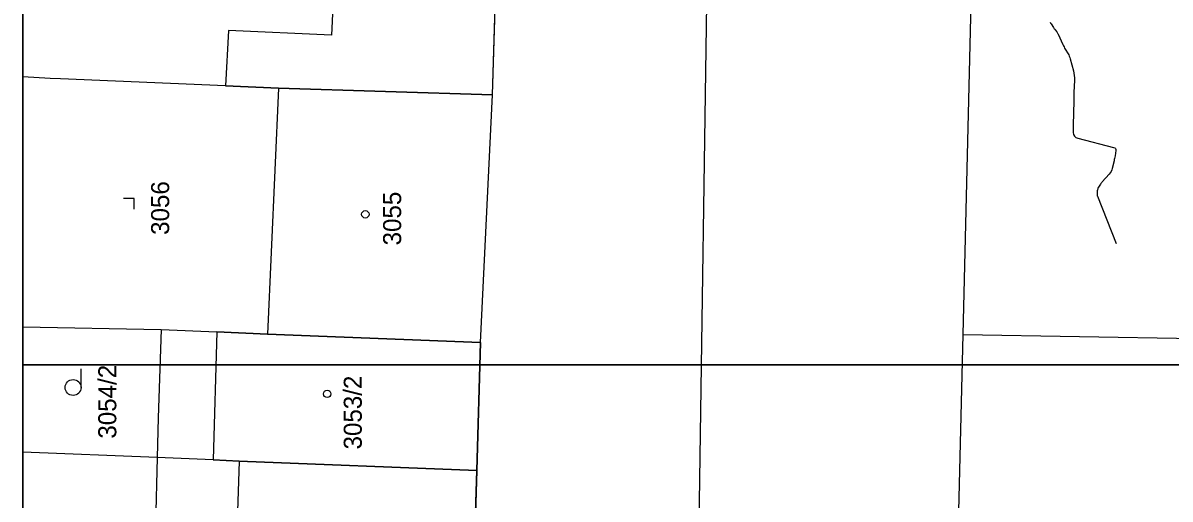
# Model space of a CAD drawing. Extents: x -534410 to -534262, y -1190162 to -1189584.
# Drawn here: x -534410.1 to -534356.1, y -1190010.8 to -1189988.4 of the extents above; entities that cross this region are included whole.
import ezdxf

# ---------------------------------------------------------------- set-up
doc = ezdxf.new("R2010")
doc.units = 0
for name, color, linetype in [('31', 7, 'Continuous'), ('_rámeček', 7, 'Continuous'), ('_rámeček_mřížka', 7, 'Continuous'), ('Hranice parcel', 7, 'Continuous'), ('Parcelní čísla', 7, 'Continuous'), ('Polygon budovy', 7, 'Continuous'), ('Značky budov', 7, 'Continuous'), ('Značky kultur', 7, 'Continuous')]:
    doc.layers.add(name, color=color, linetype=linetype)

msp = doc.modelspace()

# ---------------------------------------------------------------- linework, layer by layer
at = {"layer": '31'}
msp.add_lwpolyline([(-534361.736, -1189988.34), (-534361.716, -1189988.38), (-534361.693, -1189988.419), (-534361.578, -1189988.591), (-534361.56, -1189988.617), (-534361.541, -1189988.643), (-534361.522, -1189988.669), (-534361.503, -1189988.694), (-534361.423, -1189988.794), (-534361.404, -1189988.82), (-534361.387, -1189988.847), (-534361.371, -1189988.874), (-534361.357, -1189988.903), (-534361.138, -1189989.387), (-534361.112, -1189989.444), (-534361.083, -1189989.499), (-534361.054, -1189989.555), (-534361.022, -1189989.609), (-534360.894, -1189989.824), (-534360.864, -1189989.879), (-534360.838, -1189989.935), (-534360.816, -1189989.993), (-534360.798, -1189990.053), (-534360.644, -1189990.634), (-534360.62, -1189990.739), (-534360.604, -1189990.846), (-534360.595, -1189990.954), (-534360.595, -1189991.063), (-534360.614, -1189991.654), (-534360.615, -1189991.685), (-534360.615, -1189991.717), (-534360.616, -1189991.749), (-534360.616, -1189991.781), (-534360.616, -1189991.908), (-534360.616, -1189991.94), (-534360.617, -1189991.971), (-534360.618, -1189992.003), (-534360.618, -1189992.035), (-534360.639, -1189992.626), (-534360.642, -1189992.735), (-534360.644, -1189992.845), (-534360.646, -1189992.954), (-534360.647, -1189993.063), (-534360.648, -1189993.524), (-534360.635, -1189993.626), (-534360.594, -1189993.707), (-534360.525, -1189993.767), (-534360.429, -1189993.806), (-534358.748, -1189994.231), (-534358.697, -1189994.252), (-534358.663, -1189994.285), (-534358.646, -1189994.328), (-534358.646, -1189994.384), (-534358.682, -1189994.628), (-534358.691, -1189994.689), (-534358.702, -1189994.75), (-534358.714, -1189994.81), (-534358.728, -1189994.871), (-534358.811, -1189995.222), (-534358.834, -1189995.298), (-534358.866, -1189995.37), (-534358.907, -1189995.437), (-534358.957, -1189995.499), (-534359.283, -1189995.859), (-534359.305, -1189995.885), (-534359.327, -1189995.911), (-534359.347, -1189995.938), (-534359.367, -1189995.966), (-534359.459, -1189996.103), (-534359.469, -1189996.12), (-534359.478, -1189996.138), (-534359.486, -1189996.156), (-534359.492, -1189996.174), (-534359.513, -1189996.25), (-534359.518, -1189996.27), (-534359.522, -1189996.289), (-534359.524, -1189996.308), (-534359.524, -1189996.328), (-534359.525, -1189996.436), (-534359.524, -1189996.461), (-534359.521, -1189996.485), (-534359.515, -1189996.508), (-534359.507, -1189996.531), (-534358.63, -1189998.754)], dxfattribs=at)
at = {"layer": '_rámeček'}
msp.add_line((-534410.126, -1189584.47), (-534410.126, -1190161.97), dxfattribs=at)
for points in [[(-534410.126, -1189899.47), (-534261.626, -1189899.47), (-534261.626, -1190004.47), (-534410.126, -1190004.47)], [(-534410.126, -1190004.47), (-534261.626, -1190004.47), (-534261.626, -1190109.47), (-534410.126, -1190109.47)]]:
    msp.add_lwpolyline(points, close=True, dxfattribs=at)
at = {"layer": '_rámeček_mřížka'}
for p, q in [((-534410.126, -1189584.47), (-534410.126, -1190161.97)), ((-534407.126, -1190004.47), (-534410.126, -1190004.47))]:
    msp.add_line(p, q, dxfattribs=at)
at = {"layer": 'Hranice parcel'}
for p, q in [((-534388.01, -1189991.75), (-534387.85, -1189986.52)), ((-534398.09, -1189991.44), (-534398.61, -1190003.03)), ((-534388.01, -1189991.75), (-534398.09, -1189991.44)), ((-534388.57, -1190003.43), (-534388.01, -1189991.75)), ((-534410.126, -1190002.694), (-534403.61, -1190002.82)), ((-534398.61, -1190003.03), (-534388.57, -1190003.43)), ((-534388.57, -1190003.43), (-534388.75, -1190009.46)), ((-534366.35, -1190024.04), (-534365.84, -1190003.05)), ((-534365.84, -1190003.05), (-534341.99, -1190003.45)), ((-534403.8, -1190008.85), (-534410.126, -1190008.598)), ((-534403.8, -1190008.85), (-534404.06, -1190018.82)), ((-534388.75, -1190009.46), (-534389.06, -1190019.44))]:
    msp.add_line(p, q, dxfattribs=at)
for points in [[(-534365.84, -1190003.05), (-534365.09, -1189972.48), (-534364.31, -1189951.16)], [(-534380.79, -1190075.34), (-534378.76, -1190045.09), (-534377.74, -1189975.71)], [(-534398.09, -1189991.44), (-534400.58, -1189991.34), (-534408.35, -1189991), (-534408.84, -1189990.98), (-534410.126, -1189990.907)], [(-534403.61, -1190002.82), (-534403.75, -1190006.97), (-534403.8, -1190008.85)], [(-534403.61, -1190002.82), (-534400.99, -1190002.93), (-534398.61, -1190003.03)], [(-534388.75, -1190009.46), (-534399.94, -1190009.01), (-534401.17, -1190008.96), (-534403.8, -1190008.85)]]:
    msp.add_lwpolyline(points, dxfattribs=at)
at = {"layer": 'Polygon budovy'}
for points in [[(-534397.05, -1189983.85), (-534395.35, -1189983.92), (-534395.59, -1189988.94), (-534400.44, -1189988.72), (-534400.58, -1189991.34), (-534398.09, -1189991.44), (-534388.01, -1189991.75), (-534387.85, -1189986.52), (-534387.71, -1189986.52), (-534387.44, -1189980.01), (-534391.9, -1189979.81), (-534391.84, -1189976.92), (-534396.75, -1189976.78)], [(-534398.61, -1190003.03), (-534388.57, -1190003.43), (-534388.01, -1189991.75), (-534398.09, -1189991.44)], [(-534400.99, -1190002.93), (-534401.17, -1190008.96), (-534399.94, -1190009.01), (-534388.75, -1190009.46), (-534388.57, -1190003.43), (-534398.61, -1190003.03)], [(-534399.91, -1190018.99), (-534389.06, -1190019.44), (-534388.75, -1190009.46), (-534399.94, -1190009.01), (-534400.27, -1190018.98)]]:
    msp.add_lwpolyline(points, close=True, dxfattribs=at)
at = {"layer": 'Značky budov'}
for centre in [(-534393.997, -1189997.387), (-534395.792, -1190005.847)]:
    msp.add_circle(centre, 0.175, dxfattribs=at)
at = {"layer": 'Značky kultur'}
for p, q in [((-534404.893, -1189996.647), (-534405.393, -1189996.647)), ((-534404.893, -1189997.148), (-534404.893, -1189996.647)), ((-534407.39, -1190005.544), (-534407.39, -1190004.669))]:
    msp.add_line(p, q, dxfattribs=at)
msp.add_circle((-534407.765, -1190005.544), 0.375, dxfattribs=at)

# ---------------------------------------------------------------- texts
at = {"layer": 'Parcelní čísla'}
for s, p in [('3056', (-534403.238, -1189998.355)), ('3055', (-534392.31, -1189998.85)), ('3054/2', (-534405.728, -1190007.955)), ('3053/2', (-534394.164, -1190008.463))]:
    msp.add_text(s, height=0.85, rotation=90, dxfattribs=at).set_placement(p)

doc.saveas('drawing.dxf')
